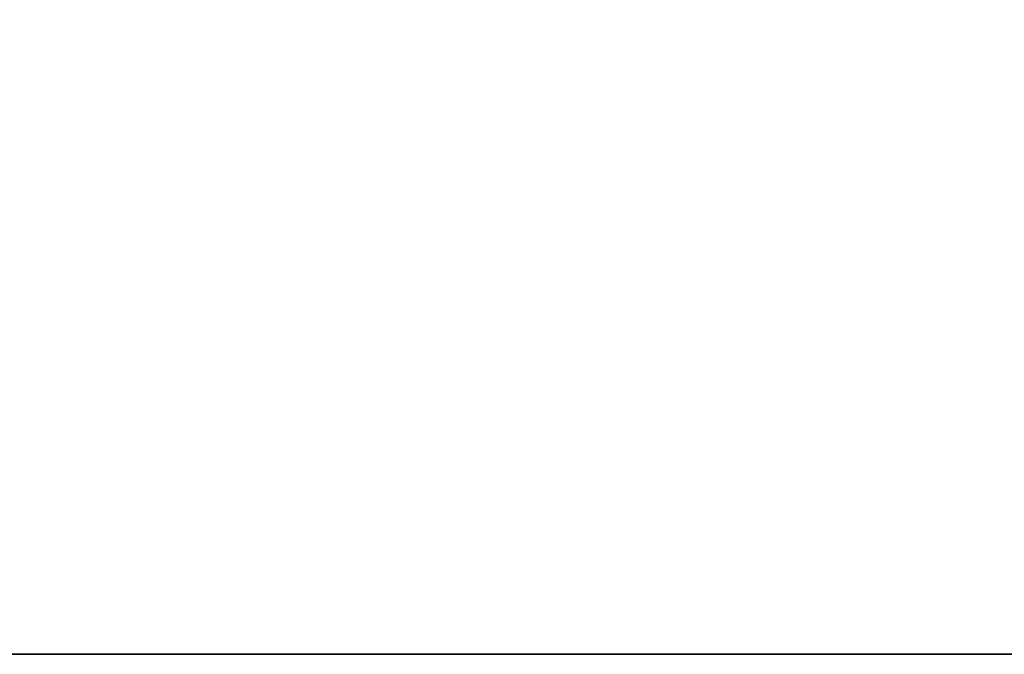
# Model space of a CAD drawing. Header units: millimetres. Extents: x -150 to 150, y -85 to 1149.
# Tile 832 of 1056: x -42.993 to -42.373, y 1007.9 to 1008.3. Entities that reach past the tile are written whole.
import ezdxf

# ---------------------------------------------------------------- set-up
doc = ezdxf.new("R2010")
doc.units = ezdxf.units.MM
doc.header["$LTSCALE"] = 21.359881
doc.layers.add('9022', color=7, linetype='CONTINUOUS')
doc.layers.add('9025', color=7, linetype='CONTINUOUS')

msp = doc.modelspace()

# ---------------------------------------------------------------- linework, layer by layer
at = {"layer": '9022', "linetype": 'CONTINUOUS'}
for points in [[(-46.58738, 1007.9, 157.18449), (-35.20296, 1007.9, 153.96317), (-46.46939, 1007.9, 442.85394), (-46.58738, 1007.9, 157.18449)], [(-46.46939, 1007.9, 442.85394), (-35.20296, 1007.9, 153.96317), (-35.11742, 1007.9, 446.05778), (-46.46939, 1007.9, 442.85394)]]:
    msp.add_3dface(points, dxfattribs=at)
at = {"layer": '9025', "linetype": 'CONTINUOUS'}
for points in [[(-35.20296, 1007.9, 153.96317), (-46.58738, 1007.9, 157.18449), (-46.46939, 1009.4, 157.14606), (-35.20296, 1007.9, 153.96317)], [(-46.46939, 1007.9, 442.85394), (-35.20296, 1009.4, 446.03683), (-46.58738, 1009.4, 442.81551), (-46.46939, 1007.9, 442.85394)], [(-35.20296, 1007.9, 153.96317), (-46.46939, 1009.4, 157.14606), (-35.11742, 1009.4, 153.94222), (-35.20296, 1007.9, 153.96317)], [(-46.46939, 1007.9, 442.85394), (-35.11742, 1007.9, 446.05778), (-35.20296, 1009.4, 446.03683), (-46.46939, 1007.9, 442.85394)]]:
    msp.add_3dface(points, dxfattribs=at)

doc.saveas('drawing.dxf')
